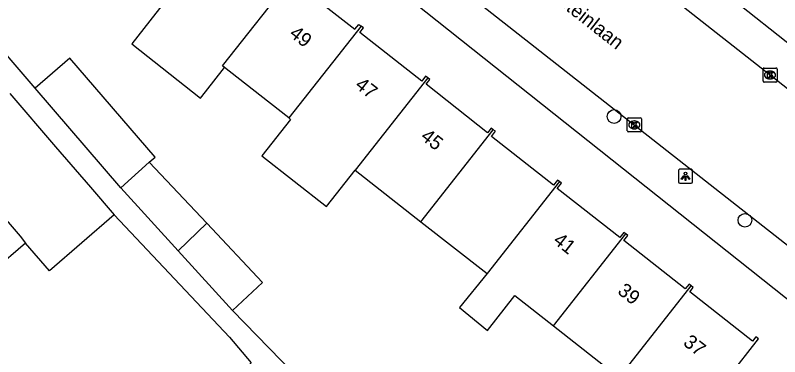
# Model space of a CAD drawing. Extents: x 159222 to 160346, y 381249 to 382166.
# Drawn here: x 160079.2 to 160133.8, y 381927.9 to 381952.3 of the extents above; entities that cross this region are included whole.
import ezdxf

# ---------------------------------------------------------------- set-up
doc = ezdxf.new("R2010")
doc.units = 0
for name, color, linetype in [('IMGEO_Boom', 7, 'Continuous'), ('IMGEO_Kolk', 7, 'Continuous'), ('IMGEO_Lichtpunt', 7, 'Continuous'), ('IMGEO_Openbare_ruimte_label', 7, 'Continuous'), ('IMGEO_Pand', 7, 'Continuous'), ('IMGEO_Pand_nummerreeks', 7, 'Continuous'), ('IMGEO_Rijbaan_lokaal_gesloten', 7, 'Continuous'), ('IMGEO_Voetpad_open', 7, 'Continuous')]:
    doc.layers.add(name, color=color, linetype=linetype)

msp = doc.modelspace()

# ---------------------------------------------------------------- linework, layer by layer
at = {"layer": 'IMGEO_Boom'}
for centre in [(160121.983, 381945.047), (160131.328, 381937.632)]:
    msp.add_circle(centre, 0.489, dxfattribs=at)
at = {"layer": 'IMGEO_Kolk'}
for p, q in [((160132.622, 381947.585), (160132.622, 381948.437)), ((160132.697, 381948.511), (160133.549, 381948.511)), ((160133.11, 381948.291), (160133.135, 381948.291)), ((160133.623, 381948.437), (160133.623, 381947.585)), ((160133.133, 381947.731), (160133.108, 381947.731)), ((160133.549, 381947.511), (160132.697, 381947.511)), ((160122.928, 381944.021), (160122.928, 381944.873)), ((160123.003, 381944.947), (160123.855, 381944.947)), ((160123.929, 381944.873), (160123.929, 381944.021)), ((160123.416, 381944.727), (160123.441, 381944.727)), ((160123.855, 381943.947), (160123.003, 381943.947)), ((160123.439, 381944.167), (160123.414, 381944.167))]:
    msp.add_line(p, q, dxfattribs=at)
for points in [[(160132.622, 381947.585), (160132.622, 381948.437)], [(160132.697, 381948.511), (160133.549, 381948.511)], [(160132.943, 381948.211), (160133.066, 381948.211), (160133.066, 381948.06), (160133.196, 381948.211), (160133.36, 381948.211), (160133.214, 381948.06), (160133.367, 381947.811), (160133.215, 381947.811), (160133.13, 381947.975), (160133.066, 381947.908), (160133.066, 381947.811), (160132.943, 381947.811), (160132.943, 381948.211)], [(160133.623, 381948.437), (160133.623, 381947.585)], [(160133.549, 381947.511), (160132.697, 381947.511)], [(160122.928, 381944.021), (160122.928, 381944.873)], [(160123.003, 381944.947), (160123.855, 381944.947)], [(160123.929, 381944.873), (160123.929, 381944.021)], [(160123.249, 381944.647), (160123.372, 381944.647), (160123.372, 381944.496), (160123.502, 381944.647), (160123.666, 381944.647), (160123.52, 381944.496), (160123.673, 381944.247), (160123.521, 381944.247), (160123.436, 381944.411), (160123.372, 381944.344), (160123.372, 381944.247), (160123.249, 381944.247), (160123.249, 381944.647)], [(160123.855, 381943.947), (160123.003, 381943.947)]]:
    msp.add_lwpolyline(points, dxfattribs=at)
for centre, start, end in [((160132.699, 381948.435), 91.552, 178.448), ((160132.699, 381948.435), 91.552, 178.448), ((160133.547, 381948.435), 1.552, 88.448), ((160133.547, 381948.435), 1.552, 88.448), ((160132.699, 381947.587), 181.552, 268.448), ((160132.699, 381947.587), 181.552, 268.448), ((160133.547, 381947.587), 271.552, 358.448), ((160133.547, 381947.587), 271.552, 358.448), ((160123.005, 381944.871), 91.552, 178.448), ((160123.005, 381944.871), 91.552, 178.448), ((160123.853, 381944.871), 1.552, 88.448), ((160123.853, 381944.871), 1.552, 88.448), ((160123.005, 381944.023), 181.552, 268.448), ((160123.005, 381944.023), 181.552, 268.448), ((160123.853, 381944.023), 271.552, 358.448), ((160123.853, 381944.023), 271.552, 358.448)]:
    msp.add_arc(centre, 0.0765, start, end, dxfattribs=at)
for centre, major_axis, ratio, start_param, end_param in [((160133.109, 381948.011), (-0.387, 0.002), 0.722429, 4.712389, 7.853982), ((160133.134, 381948.011), (-0.39, 0.002), 0.717154, 1.570796, 4.712389), ((160123.415, 381944.447), (-0.387, 0.002), 0.722429, 4.712389, 7.853982), ((160123.44, 381944.447), (-0.39, 0.002), 0.717154, 1.570796, 4.712389)]:
    msp.add_ellipse(centre, major_axis=major_axis, ratio=ratio, start_param=start_param, end_param=end_param, dxfattribs=at)
at = {"layer": 'IMGEO_Lichtpunt'}
for p, q in [((160126.589, 381941.181), (160126.589, 381940.374)), ((160126.589, 381941.181), (160126.589, 381940.374)), ((160127.491, 381941.276), (160126.683, 381941.276)), ((160127.491, 381941.276), (160126.683, 381941.276)), ((160127.585, 381940.374), (160127.585, 381941.181)), ((160127.585, 381940.374), (160127.585, 381941.181)), ((160126.683, 381940.28), (160127.491, 381940.28)), ((160126.683, 381940.28), (160127.491, 381940.28))]:
    msp.add_line(p, q, dxfattribs=at)
for points in [[(160126.963, 381940.845), (160127.002, 381940.817), (160126.814, 381940.555), (160126.776, 381940.582), (160126.963, 381940.845)], [(160127.065, 381940.797), (160127.112, 381940.797), (160127.112, 381940.475), (160127.065, 381940.475), (160127.065, 381940.797)], [(160127.175, 381940.817), (160127.213, 381940.844), (160127.4, 381940.582), (160127.361, 381940.554), (160127.175, 381940.817)]]:
    msp.add_lwpolyline(points, dxfattribs=at)
msp.add_circle((160127.088, 381940.979), 0.0994, dxfattribs=at)
for centre, start, end in [((160126.683, 381941.181), 90, 180), ((160126.683, 381941.181), 90, 180), ((160127.491, 381941.181), 0, 90), ((160127.491, 381941.181), 0, 90), ((160126.683, 381940.374), 180, 270), ((160126.683, 381940.374), 180, 270), ((160127.491, 381940.374), 270, 0), ((160127.491, 381940.374), 270, 360)]:
    msp.add_arc(centre, 0.0946, start, end, dxfattribs=at)
at = {"layer": 'IMGEO_Pand'}
for points in [[(160099.168, 381955.22), (160099.01, 381955.344), (160098.729, 381954.986), (160094.351, 381958.422), (160094.63, 381958.778), (160094.379, 381958.975), (160089.231, 381952.418), (160087.516, 381950.232), (160092.439, 381946.368), (160092.777, 381946.798), (160094.155, 381948.553)], [(160094.155, 381948.553), (160094.014, 381948.664), (160099.168, 381955.22)], [(160099.168, 381955.22), (160099.323, 381955.098), (160099.05, 381954.749), (160103.465, 381951.284), (160103.738, 381951.631), (160103.903, 381951.502)], [(160103.903, 381951.502), (160098.745, 381944.942)], [(160108.67, 381947.816), (160108.517, 381947.936), (160108.236, 381947.578), (160103.812, 381951.051), (160104.066, 381951.374), (160103.903, 381951.502)], [(160088.759, 381941.785), (160089.186, 381942.153), (160083.102, 381949.222), (160080.607, 381947.075)], [(160098.745, 381944.942), (160096.118, 381947.005), (160094.155, 381948.553)], [(160108.67, 381947.816), (160103.486, 381941.221)], [(160113.352, 381944.105), (160113.205, 381944.221), (160112.947, 381943.893), (160108.548, 381947.346), (160108.823, 381947.696), (160108.67, 381947.816)], [(160086.741, 381939.951), (160080.607, 381947.075)], [(160078.813, 381946.68), (160082.075, 381942.891), (160084.57, 381939.992), (160086.272, 381938.014)], [(160098.745, 381944.942), (160098.869, 381944.845), (160096.814, 381942.232), (160101.432, 381938.608), (160103.486, 381941.221)], [(160108.184, 381937.533), (160113.352, 381944.105)], [(160118.079, 381940.398), (160117.945, 381940.503), (160117.655, 381940.134), (160113.212, 381943.622), (160113.5, 381943.989), (160113.352, 381944.105)], [(160074.212, 381942.685), (160079.546, 381936.497), (160079.936, 381936.003)], [(160086.741, 381939.951), (160088.759, 381941.785)], [(160092.875, 381937.419), (160088.759, 381941.785)], [(160103.486, 381941.221), (160108.184, 381937.533)], [(160090.833, 381935.451), (160086.741, 381939.951)], [(160118.079, 381940.398), (160112.91, 381933.823)], [(160122.822, 381936.661), (160122.687, 381936.767), (160122.395, 381936.395), (160117.915, 381939.912), (160118.214, 381940.293), (160118.079, 381940.398)], [(160086.272, 381938.014), (160081.638, 381934.026), (160079.936, 381936.003)], [(160092.875, 381937.419), (160090.833, 381935.451)], [(160094.713, 381931.184), (160096.852, 381933.199), (160092.875, 381937.419)], [(160108.184, 381937.533), (160112.91, 381933.823)], [(160117.66, 381930.094), (160122.822, 381936.661)], [(160127.489, 381932.959), (160127.336, 381933.08), (160127.067, 381932.737), (160122.671, 381936.188), (160122.958, 381936.554), (160122.822, 381936.661)], [(160079.936, 381936.003), (160075.386, 381932.088)], [(160094.713, 381931.184), (160090.833, 381935.451)], [(160112.91, 381933.823), (160110.94, 381931.397), (160112.938, 381929.774), (160114.894, 381932.265), (160117.66, 381930.094)], [(160122.345, 381926.416), (160127.489, 381932.959)], [(160133.311, 381923.988), (160130.172, 381926.451), (160132.302, 381929.164), (160132.113, 381929.312), (160131.875, 381929.008), (160127.397, 381932.524), (160127.643, 381932.838), (160127.489, 381932.959)], [(160117.66, 381930.094), (160122.345, 381926.416)]]:
    msp.add_lwpolyline(points, dxfattribs=at)
at = {"layer": 'IMGEO_Rijbaan_lokaal_gesloten'}
for points in [[(160142.8, 381940.403), (160101.441, 381972.915)], [(160097.652, 381964.702), (160137.256, 381933.585), (160137.357, 381933.503)]]:
    msp.add_lwpolyline(points, dxfattribs=at)
at = {"layer": 'IMGEO_Voetpad_open'}
for points in [[(160091.985, 381965.697), (160135.047, 381931.474)], [(160116.887, 381964.196), (160123.544, 381958.928), (160141.712, 381944.521), (160159.725, 381930.297), (160168.874, 381923.038), (160176.929, 381916.708), (160193.834, 381903.352), (160207.982, 381892.133)], [(160080.607, 381947.075), (160076.728, 381951.58)], [(160086.272, 381938.014), (160094.493, 381929.287), (160096.06, 381927.443), (160093.962, 381925.521)], [(160111.494, 381913.966), (160110.998, 381914.475), (160103.419, 381922.251), (160094.713, 381931.184)]]:
    msp.add_lwpolyline(points, dxfattribs=at)

# ---------------------------------------------------------------- texts
at = {"layer": 'IMGEO_Openbare_ruimte_label'}
msp.add_text('Rubinsteinlaan', height=1, rotation=321.8235, dxfattribs=at).set_placement((160115.215, 381955.245))
at = {"layer": 'IMGEO_Pand_nummerreeks'}
for s, rotation, p in [('49', 321.9098, (160098.713, 381950.836)), ('47', 321.9098, (160103.403, 381947.159)), ('45', 321.9081, (160108.094, 381943.482)), ('41', 321.9081, (160117.564, 381936.059)), ('39', 321.9081, (160122.165, 381932.452)), ('37', 321.9081, (160126.856, 381928.775))]:
    msp.add_text(s, height=1, rotation=rotation, dxfattribs=at).set_placement(p)

doc.saveas('drawing.dxf')
